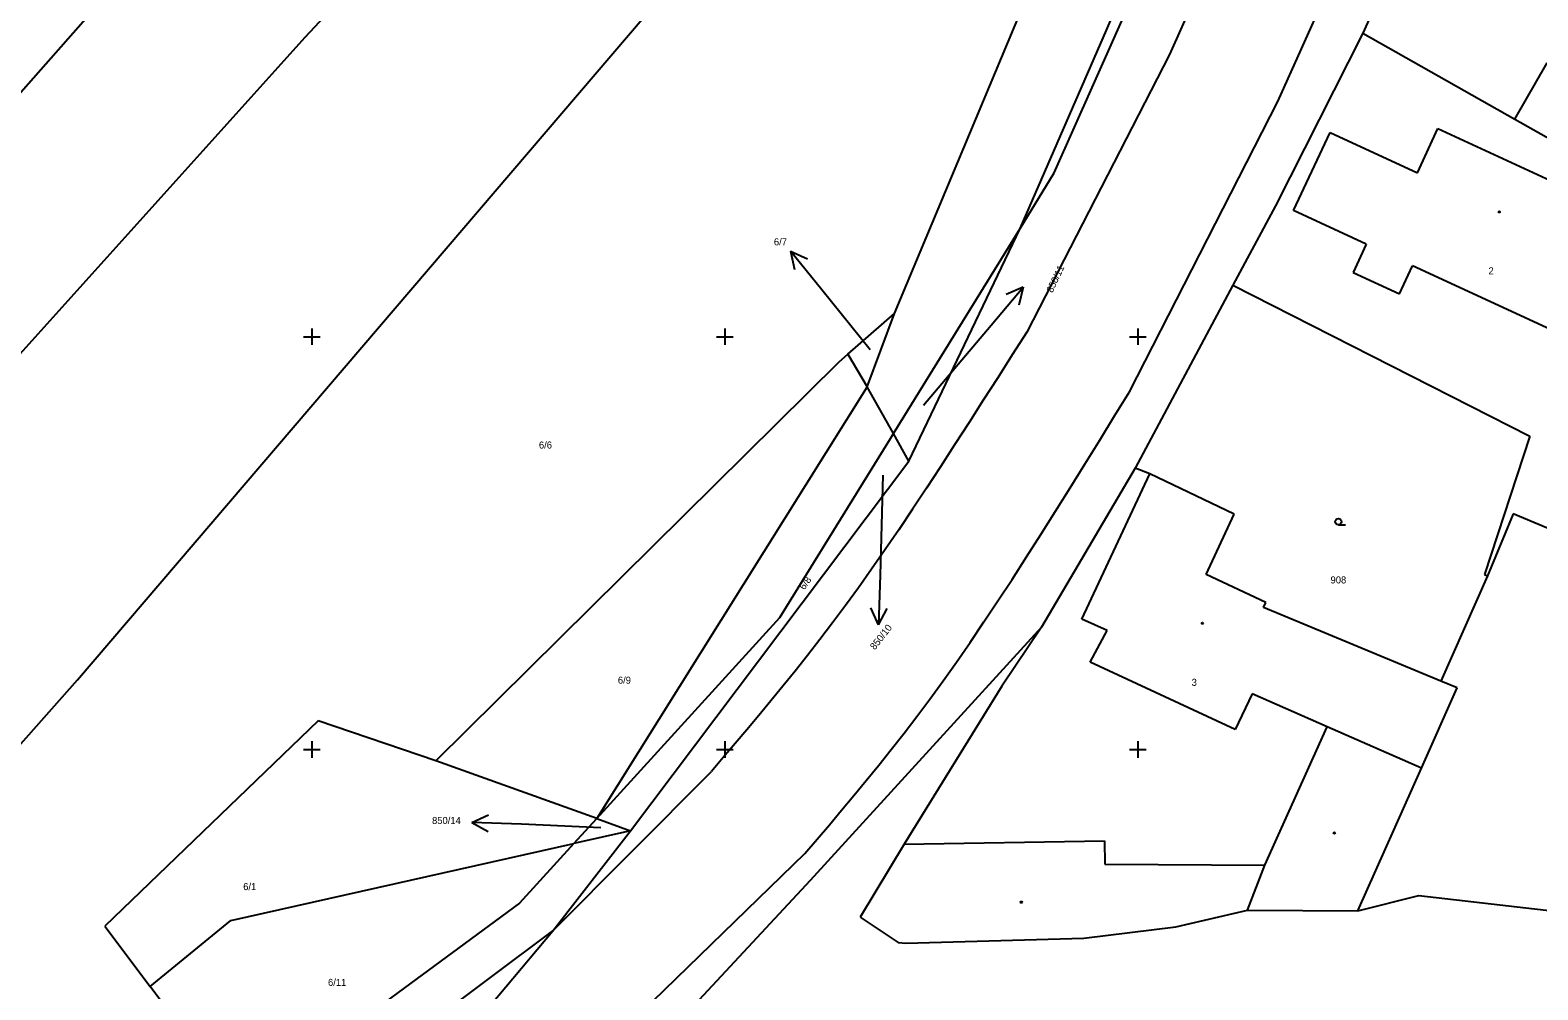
# Model space of a CAD drawing. Extents: x -711081 to -709338, y -1025122 to -1024092.
# Drawn here: x -709667.1 to -709575.8, y -1024464.5 to -1024406.4 of the extents above; entities that cross this region are included whole.
import ezdxf

# ---------------------------------------------------------------- set-up
doc = ezdxf.new("R2010")
doc.units = 0
for name, color, linetype in [('Z_hektometricka_sit', 7, 'Continuous'), ('Z_katastr_cisla_pozemkova', 7, 'Continuous'), ('Z_katastr_cisla_stavebni', 7, 'Continuous'), ('Z_katastr_hranice', 7, 'Continuous'), ('Z_katastr_parcelni_cislo_odkaz', 7, 'Continuous'), ('Z_katastr_vnitrni_kresba', 7, 'Continuous'), ('Z_katastr_znacky_budov', 7, 'Continuous'), ('Z_katastr_znacky_kultur', 7, 'Continuous')]:
    doc.layers.add(name, color=color, linetype=linetype)

msp = doc.modelspace()

# ---------------------------------------------------------------- linework, layer by layer
at = {"layer": 'Z_hektometricka_sit'}
for p, q in [((-709650.5, -1024425), (-709649.5, -1024425)), ((-709650, -1024424.5), (-709650, -1024425.5)), ((-709625.5, -1024425), (-709624.5, -1024425)), ((-709625, -1024424.5), (-709625, -1024425.5)), ((-709600.5, -1024425), (-709599.5, -1024425)), ((-709600, -1024424.5), (-709600, -1024425.5)), ((-709650.5, -1024450), (-709649.5, -1024450)), ((-709650, -1024449.5), (-709650, -1024450.5)), ((-709625.5, -1024450), (-709624.5, -1024450)), ((-709625, -1024449.5), (-709625, -1024450.5)), ((-709600.5, -1024450), (-709599.5, -1024450)), ((-709600, -1024449.5), (-709600, -1024450.5))]:
    msp.add_line(p, q, dxfattribs=at)
at = {"layer": 'Z_katastr_hranice'}
for p, q in [((-709605.06, -1024415.08), (-709572.17, -1024341.1)), ((-709614.74, -1024423.6), (-709585.46, -1024353.63)), ((-709601.9, -1024406.44), (-709594.06, -1024388.36)), ((-709580.49, -1024393.57), (-709586.38, -1024406.62)), ((-709664.19, -1024445.77), (-709628.73, -1024404.27)), ((-709607.13, -1024418.44), (-709601.9, -1024406.44)), ((-709586.38, -1024406.62), (-709591.67, -1024417.08)), ((-709586.38, -1024406.62), (-709577.18, -1024411.82)), ((-709577.18, -1024411.82), (-709575.23, -1024408.42)), ((-709577.18, -1024411.82), (-709565.26, -1024418.55)), ((-709607.13, -1024418.44), (-709605.06, -1024415.08)), ((-709591.67, -1024417.08), (-709594.24, -1024421.87)), ((-709614.8, -1024430.87), (-709607.13, -1024418.44)), ((-709613.87, -1024432.54), (-709607.13, -1024418.44)), ((-709594.24, -1024421.87), (-709600.17, -1024432.95)), ((-709594.24, -1024421.87), (-709576.27, -1024431.02)), ((-709617.55, -1024426.05), (-709614.74, -1024423.6)), ((-709616.38, -1024428.03), (-709614.74, -1024423.6)), ((-709618.08, -1024426.52), (-709617.55, -1024426.05)), ((-709617.55, -1024426.05), (-709616.38, -1024428.03)), ((-709642.49, -1024450.69), (-709618.08, -1024426.52)), ((-709616.38, -1024428.03), (-709632.76, -1024454.18)), ((-709614.8, -1024430.87), (-709616.38, -1024428.03)), ((-709614.98, -1024431.16), (-709614.8, -1024430.87)), ((-709613.87, -1024432.54), (-709614.8, -1024430.87)), ((-709621.67, -1024442.01), (-709614.98, -1024431.16)), ((-709576.27, -1024431.02), (-709579.01, -1024439.4)), ((-709630.71, -1024454.92), (-709613.87, -1024432.54)), ((-709600.17, -1024432.95), (-709605.84, -1024442.58)), ((-709599.27, -1024433.31), (-709600.17, -1024432.95)), ((-709594.17, -1024435.75), (-709599.27, -1024433.31)), ((-709595.87, -1024439.4), (-709594.17, -1024435.75)), ((-709577.27, -1024435.73), (-709578.83, -1024439.47)), ((-709574.54, -1024436.88), (-709577.27, -1024435.73)), ((-709592.25, -1024441.09), (-709595.87, -1024439.4)), ((-709578.83, -1024439.47), (-709581.65, -1024445.86)), ((-709579.01, -1024439.4), (-709578.83, -1024439.47)), ((-709592.4, -1024441.4), (-709592.25, -1024441.09)), ((-709581.65, -1024445.86), (-709592.4, -1024441.4)), ((-709632.76, -1024454.18), (-709621.67, -1024442.01)), ((-709605.84, -1024442.58), (-709619.84, -1024457.93)), ((-709605.84, -1024442.58), (-709608.24, -1024446.17)), ((-709668.86, -1024451.05), (-709664.19, -1024445.77)), ((-709608.24, -1024446.17), (-709614.14, -1024455.73)), ((-709582.83, -1024451.13), (-709580.66, -1024446.27)), ((-709580.66, -1024446.27), (-709581.65, -1024445.86)), ((-709649.62, -1024448.25), (-709662.53, -1024460.7)), ((-709642.49, -1024450.69), (-709649.62, -1024448.25)), ((-709632.76, -1024454.18), (-709642.49, -1024450.69)), ((-709586.69, -1024459.76), (-709582.83, -1024451.13)), ((-709634.14, -1024455.69), (-709632.76, -1024454.18)), ((-709632.76, -1024454.18), (-709630.71, -1024454.92)), ((-709635.42, -1024460.98), (-709630.71, -1024454.92)), ((-709630.71, -1024454.92), (-709634.14, -1024455.69)), ((-709654.91, -1024460.35), (-709634.14, -1024455.69)), ((-709634.14, -1024455.69), (-709637.43, -1024459.3)), ((-709614.14, -1024455.73), (-709616.82, -1024460.14)), ((-709619.84, -1024457.93), (-709634.75, -1024473.96)), ((-709586.69, -1024459.76), (-709582.99, -1024458.83)), ((-709582.99, -1024458.83), (-709572.67, -1024460.03)), ((-709637.43, -1024459.3), (-709647.39, -1024466.63)), ((-709597.7, -1024460.73), (-709593.36, -1024459.73)), ((-709593.36, -1024459.73), (-709586.69, -1024459.76)), ((-709662.53, -1024460.7), (-709659.79, -1024464.35)), ((-709659.79, -1024464.35), (-709654.91, -1024460.35)), ((-709640.31, -1024466.8), (-709635.42, -1024460.98)), ((-709616.82, -1024460.14), (-709614.5, -1024461.68)), ((-709603.26, -1024461.42), (-709597.7, -1024460.73)), ((-709614.5, -1024461.68), (-709614.04, -1024461.72)), ((-709614.04, -1024461.72), (-709603.26, -1024461.42)), ((-709658.3, -1024466.34), (-709659.79, -1024464.35))]:
    msp.add_line(p, q, dxfattribs=at)
at = {"layer": 'Z_katastr_parcelni_cislo_odkaz'}
for p, q in [((-709619.13, -1024422.16), (-709621.019, -1024419.828)), ((-709621.019, -1024419.828), (-709619.999, -1024420.291)), ((-709621.019, -1024419.828), (-709620.777, -1024420.921)), ((-709616.2, -1024425.79), (-709619.13, -1024422.16)), ((-709608.88, -1024424.3), (-709606.951, -1024422.001)), ((-709606.951, -1024422.001), (-709607.978, -1024422.446)), ((-709606.951, -1024422.001), (-709607.211, -1024423.09)), ((-709612.98, -1024429.14), (-709608.88, -1024424.3)), ((-709615.43, -1024433.38), (-709615.6, -1024439.44)), ((-709615.6, -1024439.44), (-709615.705, -1024442.439)), ((-709615.705, -1024442.439), (-709616.17, -1024441.421)), ((-709615.705, -1024442.439), (-709615.169, -1024441.456)), ((-709640.319, -1024454.415), (-709639.301, -1024453.95)), ((-709637.32, -1024454.52), (-709640.319, -1024454.415)), ((-709640.319, -1024454.415), (-709639.336, -1024454.951)), ((-709632.51, -1024454.73), (-709637.32, -1024454.52))]:
    msp.add_line(p, q, dxfattribs=at)
at = {"layer": 'Z_katastr_vnitrni_kresba'}
for p, q in [((-709650.41, -1024406.86), (-709607.17, -1024360.48)), ((-709581.28, -1024370.02), (-709598.08, -1024407.9)), ((-709591.53, -1024410.75), (-709574.78, -1024373.38)), ((-709697.6, -1024444.18), (-709658.6, -1024399.94)), ((-709687.63, -1024448.22), (-709650.41, -1024406.86)), ((-709598.08, -1024407.9), (-709606.73, -1024424.72)), ((-709600.51, -1024428.34), (-709591.53, -1024410.75)), ((-709583.08, -1024415.08), (-709581.84, -1024412.4)), ((-709581.84, -1024412.4), (-709568.73, -1024418.46)), ((-709590.58, -1024417.36), (-709588.35, -1024412.64)), ((-709588.35, -1024412.64), (-709583.08, -1024415.08)), ((-709586.17, -1024419.4), (-709590.58, -1024417.36)), ((-709586.17, -1024419.4), (-709586.96, -1024421.11)), ((-709584.17, -1024422.41), (-709583.37, -1024420.7)), ((-709572.44, -1024425.77), (-709583.37, -1024420.7)), ((-709586.96, -1024421.11), (-709584.17, -1024422.41)), ((-709606.73, -1024424.72), (-709607.603, -1024426.095)), ((-709607.603, -1024426.095), (-709608.484, -1024427.482)), ((-709608.484, -1024427.482), (-709609.354, -1024428.845)), ((-709609.354, -1024428.845), (-709610.219, -1024430.198)), ((-709601.406, -1024429.796), (-709600.51, -1024428.34)), ((-709602.311, -1024431.266), (-709601.406, -1024429.796)), ((-709610.219, -1024430.198), (-709611.091, -1024431.551)), ((-709611.091, -1024431.551), (-709611.947, -1024432.869)), ((-709603.204, -1024432.709), (-709602.311, -1024431.266)), ((-709611.947, -1024432.869), (-709612.796, -1024434.164)), ((-709604.093, -1024434.141), (-709603.204, -1024432.709)), ((-709603.4, -1024442.11), (-709599.27, -1024433.31)), ((-709612.796, -1024434.164), (-709613.647, -1024435.449)), ((-709604.988, -1024435.573), (-709604.093, -1024434.141)), ((-709613.647, -1024435.449), (-709614.479, -1024436.688)), ((-709605.867, -1024436.967), (-709604.988, -1024435.573)), ((-709614.479, -1024436.688), (-709615.301, -1024437.893)), ((-709606.739, -1024438.337), (-709605.867, -1024436.967)), ((-709615.301, -1024437.893), (-709616.122, -1024439.074)), ((-709616.122, -1024439.074), (-709616.92, -1024440.2)), ((-709607.614, -1024439.694), (-709606.739, -1024438.337)), ((-709608.469, -1024441.001), (-709607.614, -1024439.694)), ((-709616.92, -1024440.2), (-709617.705, -1024441.282)), ((-709617.705, -1024441.282), (-709618.488, -1024442.335)), ((-709609.314, -1024442.272), (-709608.469, -1024441.001)), ((-709618.488, -1024442.335), (-709619.249, -1024443.338)), ((-709610.158, -1024443.516), (-709609.314, -1024442.272)), ((-709601.86, -1024442.78), (-709603.4, -1024442.11)), ((-709619.249, -1024443.338), (-709620.001, -1024444.307)), ((-709610.98, -1024444.7), (-709610.158, -1024443.516)), ((-709602.88, -1024444.7), (-709601.86, -1024442.78)), ((-709620.001, -1024444.307), (-709620.752, -1024445.257)), ((-709620.752, -1024445.257), (-709621.487, -1024446.169)), ((-709611.789, -1024445.836), (-709610.98, -1024444.7)), ((-709594.11, -1024448.78), (-709602.88, -1024444.7)), ((-709621.487, -1024446.169), (-709622.215, -1024447.058)), ((-709612.594, -1024446.94), (-709611.789, -1024445.836)), ((-709622.215, -1024447.058), (-709622.946, -1024447.94)), ((-709613.379, -1024447.989), (-709612.594, -1024446.94)), ((-709593.08, -1024446.63), (-709594.11, -1024448.78)), ((-709588.53, -1024448.63), (-709593.08, -1024446.63)), ((-709622.946, -1024447.94), (-709623.664, -1024448.795)), ((-709614.154, -1024449.001), (-709613.379, -1024447.989)), ((-709623.664, -1024448.795), (-709624.378, -1024449.64)), ((-709614.929, -1024449.992), (-709614.154, -1024449.001)), ((-709592.32, -1024457), (-709588.53, -1024448.63)), ((-709582.83, -1024451.13), (-709588.53, -1024448.63)), ((-709624.378, -1024449.64), (-709625.099, -1024450.487)), ((-709615.687, -1024450.942), (-709614.929, -1024449.992)), ((-709625.099, -1024450.487), (-709625.81, -1024451.32)), ((-709616.438, -1024451.868), (-709615.687, -1024450.942)), ((-709635.42, -1024460.98), (-709625.81, -1024451.32)), ((-709617.193, -1024452.784), (-709616.438, -1024451.868)), ((-709618.671, -1024454.548), (-709617.934, -1024453.672)), ((-709617.934, -1024453.672), (-709617.193, -1024452.784)), ((-709619.416, -1024455.426), (-709618.671, -1024454.548)), ((-709620.15, -1024456.29), (-709619.416, -1024455.426)), ((-709620.15, -1024456.29), (-709631.37, -1024467.17)), ((-709614.14, -1024455.73), (-709602.02, -1024455.52)), ((-709602.02, -1024455.52), (-709602, -1024456.94)), ((-709602, -1024456.94), (-709592.32, -1024457)), ((-709593.36, -1024459.73), (-709592.32, -1024457)), ((-709648.05, -1024470.43), (-709635.42, -1024460.98))]:
    msp.add_line(p, q, dxfattribs=at)
at = {"layer": 'Z_katastr_znacky_budov'}
for centre in [(-709578.122, -1024417.44), (-709596.092, -1024442.35), (-709588.102, -1024455.05), (-709607.052, -1024459.24)]:
    msp.add_circle(centre, 0.0437, dxfattribs=at)
at = {"layer": 'Z_katastr_znacky_kultur'}
msp.add_line((-709587.858, -1024436.39), (-709587.421, -1024436.39), dxfattribs=at)
msp.add_circle((-709587.858, -1024436.202), 0.187, dxfattribs=at)

# ---------------------------------------------------------------- texts
at = {"layer": 'Z_katastr_cisla_pozemkova'}
for s, p in [('6/7', (-709622.033, -1024419.468)), ('6/6', (-709636.257, -1024431.77)), ('908', (-709588.333, -1024439.94)), ('6/9', (-709631.477, -1024446.01)), ('850/14', (-709642.726, -1024454.507)), ('6/1', (-709654.158, -1024458.51)), ('6/11', (-709649.025, -1024464.309))]:
    msp.add_text(s, height=0.425, dxfattribs=at).set_placement(p)
for s, rotation, p in [('850/11', 65, (-709605.169, -1024422.369)), ('6/8', 55, (-709620.191, -1024440.362)), ('850/10', 52, (-709615.919, -1024443.997))]:
    msp.add_text(s, height=0.425, rotation=rotation, dxfattribs=at).set_placement(p)
at = {"layer": 'Z_katastr_cisla_stavebni'}
for s, p in [('2', (-709578.773, -1024421.22)), ('3', (-709596.743, -1024446.14))]:
    msp.add_text(s, height=0.425, dxfattribs=at).set_placement(p)

doc.saveas('drawing.dxf')
